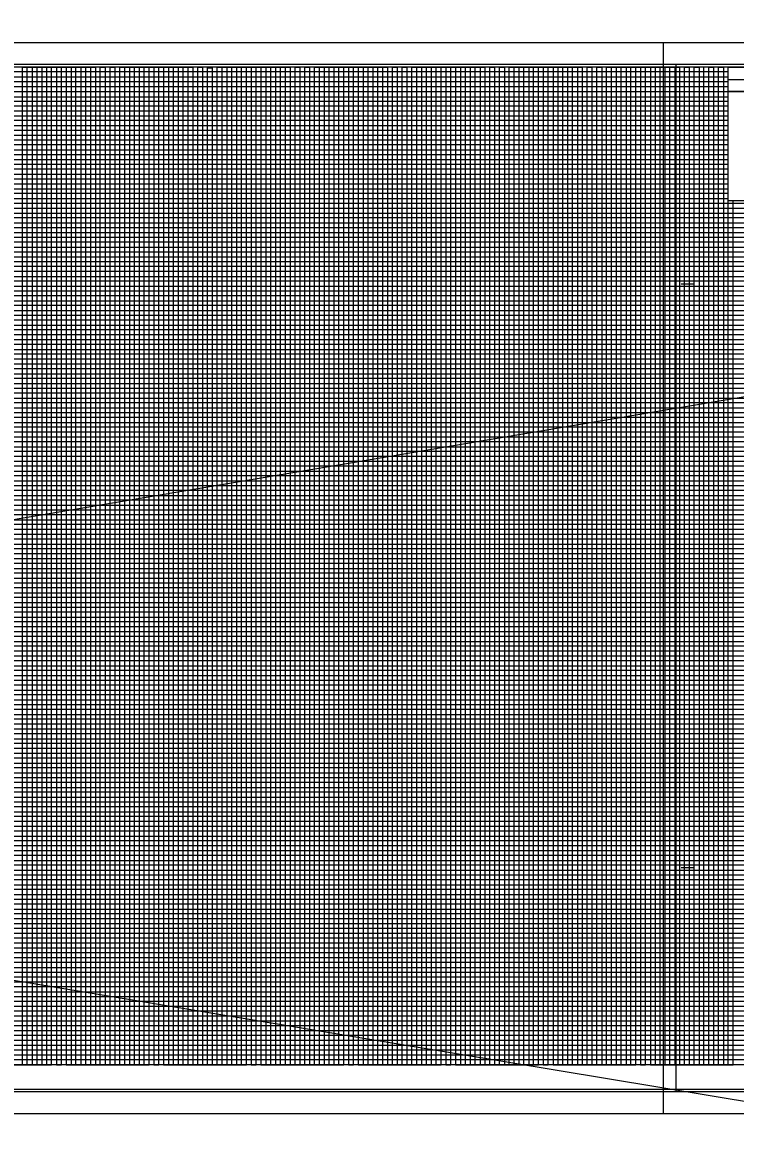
# Model space of a CAD drawing. Extents: x 2345490 to 2436403, y 465165 to 573888.
# Drawn here: x 2383692 to 2384424, y 519438 to 520591 of the extents above; entities that cross this region are included whole.
import ezdxf

# ---------------------------------------------------------------- set-up
doc = ezdxf.new("R2010")
doc.units = 0
for name, color, linetype in [('Old_Level_18', 7, 'Continuous'), ('Old_Level_2', 7, 'Continuous'), ('Old_Level_40', 7, 'Continuous'), ('Old_Level_41', 7, 'Continuous'), ('Old_Level_42', 7, 'Continuous'), ('Old_Level_43', 7, 'Continuous'), ('Old_Level_50', 7, 'Continuous'), ('Old_Level_51', 7, 'Continuous'), ('Old_Level_52', 7, 'Continuous')]:
    doc.layers.add(name, color=color, linetype=linetype)

msp = doc.modelspace()

# ---------------------------------------------------------------- linework, layer by layer
at = {"layer": 'Old_Level_18'}
msp.add_lwpolyline([(2384616.79875, 520545.468), (2383116.79875, 520545.468), (2383116.79875, 519495.468), (2384616.79875, 519495.468)], close=True, dxfattribs=at)
at = {"layer": 'Old_Level_2'}
for p, q in [((2392284.26353, 521529.45252), (2375009.02758, 518618.95081)), ((2374915.14043, 521060.01676), (2390782.0691, 518431.17651))]:
    msp.add_line(p, q, dxfattribs=at)
at = {"layer": 'Old_Level_40'}
msp.add_line((2384416.74875, 520532.918), (2384616.79875, 520532.918), dxfattribs=at)
for points in [[(2384416.74875, 520545.468), (2384616.79875, 520545.468), (2384616.79875, 520520.418), (2384416.74875, 520520.418)], [(2384416.74875, 520520.418), (2384516.79875, 520520.418), (2384516.79875, 520407.918), (2384416.74875, 520407.918)]]:
    msp.add_lwpolyline(points, close=True, dxfattribs=at)
at = {"layer": 'Old_Level_41'}
for p, q in [((2384368.29875, 520322.968), (2384380.79875, 520322.968)), ((2384368.29875, 519722.968), (2384380.79875, 519722.968)), ((2384616.79875, 519520.468), (2383116.79875, 519520.468))]:
    msp.add_line(p, q, dxfattribs=at)
for points in [[(2383641.79875, 519520.468), (2383691.79875, 519520.468), (2383691.79875, 520545.468), (2383741.79875, 520545.468), (2383741.79875, 519520.468), (2383791.79875, 519520.468), (2383791.79875, 520545.468), (2383841.79875, 520545.468), (2383841.79875, 519520.468), (2383891.79875, 519520.468), (2383891.79875, 520545.468), (2383941.79875, 520545.468), (2383941.79875, 519520.468), (2383991.79875, 519520.468), (2383991.79875, 520545.468), (2384041.79875, 520545.468), (2384041.79875, 519520.468), (2384091.79875, 519520.468), (2384091.79875, 520545.468), (2384141.79875, 520545.468), (2384141.79875, 519520.468), (2384191.79875, 519520.468), (2384191.79875, 520545.468), (2384241.79875, 520545.468), (2384241.79875, 519520.468), (2384291.79875, 519520.468), (2384291.79875, 520545.468), (2384341.79875, 520545.468), (2384341.79875, 519520.468), (2384391.79875, 519520.468), (2384391.79875, 520545.468)], [(2383666.79875, 519520.468), (2383716.79875, 519520.468), (2383716.79875, 520545.468), (2383766.79875, 520545.468), (2383766.79875, 519520.468), (2383816.79875, 519520.468), (2383816.79875, 520545.468), (2383866.79875, 520545.468), (2383866.79875, 519520.468), (2383916.79875, 519520.468), (2383916.79875, 520545.468), (2383966.79875, 520545.468), (2383966.79875, 519520.468), (2384016.79875, 519520.468), (2384016.79875, 520545.468), (2384066.79875, 520545.468), (2384066.79875, 519520.468), (2384116.79875, 519520.468), (2384116.79875, 520545.468), (2384166.79875, 520545.468), (2384166.79875, 519520.468), (2384216.79875, 519520.468), (2384216.79875, 520545.468), (2384266.79875, 520545.468), (2384266.79875, 519520.468), (2384316.79875, 519520.468), (2384316.79875, 520545.468), (2384366.79875, 520545.468), (2384366.79875, 519520.468), (2384416.79875, 519520.468), (2384416.79875, 520545.468), (2384443.09875, 520545.468)], [(2383116.79875, 520495.468), (2384416.74875, 520495.468)], [(2384416.74875, 520445.468), (2383116.79875, 520445.468), (2383116.79875, 520395.418), (2384616.79875, 520395.418)], [(2384616.79875, 520370.468), (2383116.79875, 520370.468), (2383116.79875, 520420.468), (2384416.74875, 520420.468)], [(2384616.79875, 520345.468), (2383116.79875, 520345.468), (2383116.79875, 520295.468), (2384616.79875, 520295.468)], [(2384616.79875, 520270.468), (2383116.79875, 520270.468), (2383116.79875, 520320.468), (2384616.79875, 520320.468)], [(2384616.79875, 520245.468), (2383116.79875, 520245.468), (2383116.79875, 520195.468), (2384616.79875, 520195.468)], [(2384616.79875, 520145.468), (2383116.79875, 520145.468), (2383116.79875, 520095.468), (2384616.79875, 520095.468)], [(2384616.79875, 520045.468), (2383116.79875, 520045.468), (2383116.79875, 519995.468), (2384616.79875, 519995.468)], [(2384616.79875, 519945.468), (2383116.79875, 519945.468), (2383116.79875, 519895.468), (2384616.79875, 519895.468)], [(2384616.79875, 519870.468), (2383116.79875, 519870.468), (2383116.79875, 519920.468), (2384616.79875, 519920.468)], [(2384616.79875, 519845.468), (2383116.79875, 519845.468), (2383116.79875, 519795.468), (2384616.79875, 519795.468)], [(2384616.79875, 519770.468), (2383116.79875, 519770.468), (2383116.79875, 519820.468), (2384616.79875, 519820.468)], [(2384616.79875, 519745.468), (2383116.79875, 519745.468), (2383116.79875, 519695.468), (2384616.79875, 519695.468)], [(2384616.79875, 519645.468), (2383116.79875, 519645.468), (2383116.79875, 519595.468), (2384616.79875, 519595.468)], [(2384616.79875, 519570.468), (2383116.79875, 519570.468), (2383116.79875, 519620.468), (2384616.79875, 519620.468)], [(2384616.79875, 519545.468), (2383116.79875, 519545.468)]]:
    msp.add_lwpolyline(points, dxfattribs=at)
at = {"layer": 'Old_Level_42'}
for points in [[(2384416.74875, 520470.468), (2383116.89875, 520470.468), (2383116.89875, 520520.418), (2384416.74875, 520520.418)], [(2384616.79875, 520170.468), (2383116.79875, 520170.468), (2383116.79875, 520220.468), (2384616.79875, 520220.468)], [(2384616.79875, 520070.468), (2383116.79875, 520070.468), (2383116.79875, 520120.468), (2384616.79875, 520120.468)], [(2384616.79875, 519970.468), (2383116.79875, 519970.468), (2383116.79875, 520020.468), (2384616.79875, 520020.468)], [(2384616.79875, 519670.468), (2383116.79875, 519670.468), (2383116.79875, 519720.468), (2384616.79875, 519720.468)]]:
    msp.add_lwpolyline(points, dxfattribs=at)
at = {"layer": 'Old_Level_43'}
for p, q in [((2384566.79875, 520365.468), (2383166.79875, 520365.468)), ((2383166.79875, 520360.468), (2384566.79875, 520360.468)), ((2384566.79875, 520340.468), (2383166.79875, 520340.468))]:
    msp.add_line(p, q, dxfattribs=at)
for points in [[(2384416.74875, 520540.468), (2383166.79875, 520540.468), (2383166.79875, 520535.468), (2384416.74875, 520535.468)], [(2383696.79875, 519520.468), (2383696.79875, 520545.468), (2383701.79875, 520545.468), (2383701.79875, 519520.468), (2383706.79875, 519520.468), (2383706.79875, 520545.468), (2383711.79875, 520545.468), (2383711.79875, 519520.468), (2383721.79875, 519520.468), (2383721.79875, 520545.468), (2383726.79875, 520545.468), (2383726.79875, 519520.468), (2383726.79875, 519520.468), (2383731.79875, 519520.468), (2383731.79875, 520545.468), (2383736.79875, 520545.468), (2383736.79875, 519520.468), (2383746.79875, 519520.468), (2383746.79875, 520545.468), (2383751.79875, 520545.468), (2383751.79875, 519520.468), (2383756.79875, 519520.468), (2383756.79875, 520545.468), (2383761.79875, 520545.468), (2383761.79875, 519520.468), (2383771.79875, 519520.468), (2383771.79875, 520545.468), (2383776.79875, 520545.468), (2383776.79875, 519520.468), (2383781.79875, 519520.468), (2383781.79875, 520545.468), (2383786.79875, 520545.468), (2383786.79875, 519520.468), (2383796.79875, 519520.468), (2383796.79875, 520545.468), (2383801.79875, 520545.468), (2383801.79875, 519520.468), (2383806.79875, 519520.468), (2383806.79875, 520545.468), (2383811.79875, 520545.468), (2383811.79875, 519520.468), (2383821.79875, 519520.468), (2383821.79875, 520545.468), (2383826.79875, 520545.468), (2383826.79875, 519520.468), (2383831.79875, 519520.468), (2383831.79875, 520545.468), (2383836.79875, 520545.468), (2383836.79875, 519520.468), (2383846.79875, 519520.468), (2383846.79875, 520545.468), (2383851.79875, 520545.468), (2383851.79875, 519520.468), (2383856.79875, 519520.468), (2383856.79875, 520545.468), (2383861.79875, 520545.468), (2383861.79875, 519520.468), (2383871.79875, 519520.468), (2383871.79875, 520545.468), (2383876.79875, 520545.468), (2383876.79875, 519520.468)], [(2383876.79875, 519520.468), (2383881.79875, 519520.468), (2383881.79875, 520544.868), (2383886.79875, 520544.868), (2383886.79875, 519520.468), (2383896.79875, 519520.468), (2383896.79875, 520545.468), (2383901.79875, 520545.468), (2383901.79875, 519520.468), (2383906.79875, 519520.468), (2383906.79875, 520545.468), (2383911.79875, 520545.468), (2383911.79875, 519520.468), (2383921.79875, 519520.468), (2383921.79875, 520545.468), (2383926.79875, 520545.468), (2383926.79875, 519520.468), (2383931.79875, 519520.468), (2383931.79875, 520545.468), (2383936.79875, 520545.468), (2383936.79875, 519520.468), (2383946.79875, 519520.468), (2383946.79875, 520545.468), (2383951.79875, 520545.468), (2383951.79875, 519520.468), (2383956.79875, 519520.468), (2383956.79875, 520545.468), (2383961.79875, 520545.468), (2383961.79875, 519520.468), (2383971.79875, 519520.468), (2383971.79875, 520545.468), (2383976.79875, 520545.468), (2383976.79875, 519520.468), (2383981.79875, 519520.468), (2383981.79875, 520545.468), (2383986.79875, 520545.468), (2383986.79875, 519520.468), (2383996.79875, 519520.468), (2383996.79875, 520545.468), (2384001.79875, 520545.468), (2384001.79875, 519520.468), (2384006.79875, 519520.468), (2384006.79875, 520545.468), (2384011.79875, 520545.468), (2384011.79875, 519520.468), (2384021.79875, 519520.468), (2384021.79875, 520545.468), (2384026.79875, 520545.468), (2384026.79875, 519520.468), (2384031.79875, 519520.468), (2384031.79875, 520545.468), (2384036.79875, 520545.468), (2384036.79875, 519520.468), (2384046.79875, 519520.468), (2384046.79875, 520545.468), (2384051.79875, 520545.468), (2384051.79875, 519520.468), (2384056.79875, 519520.468), (2384056.79875, 520545.468), (2384061.79875, 520545.468), (2384061.79875, 519520.468), (2384071.79875, 519520.468), (2384071.79875, 520545.468), (2384076.79875, 520545.468), (2384076.79875, 519520.468), (2384081.79875, 519520.468), (2384081.79875, 520545.468), (2384086.79875, 520545.468), (2384086.79875, 519520.468), (2384096.79875, 519520.468), (2384096.79875, 520545.468), (2384101.79875, 520545.468), (2384101.79875, 519520.468), (2384106.79875, 519520.468), (2384106.79875, 520545.468), (2384111.79875, 520545.468), (2384111.79875, 519520.468), (2384121.79875, 519520.468), (2384121.79875, 520545.468), (2384126.79875, 520545.468), (2384126.79875, 519520.468), (2384131.79875, 519520.468), (2384131.79875, 520545.468), (2384136.79875, 520545.468), (2384136.79875, 519520.468), (2384146.79875, 519520.468), (2384146.79875, 520545.468), (2384151.79875, 520545.468), (2384151.79875, 519520.468), (2384156.79875, 519520.468), (2384156.79875, 520545.468), (2384161.79875, 520545.468), (2384161.79875, 519520.468), (2384171.79875, 519520.468), (2384171.79875, 520545.468), (2384176.79875, 520545.468), (2384176.79875, 519520.468), (2384181.79875, 519520.468), (2384181.79875, 520545.468), (2384186.79875, 520545.468), (2384186.79875, 519520.468)], [(2384186.79875, 519520.468), (2384196.79875, 519520.468), (2384196.79875, 520545.468), (2384201.79875, 520545.468), (2384201.79875, 519520.468), (2384206.79875, 519520.468), (2384206.79875, 520545.468), (2384211.79875, 520545.468), (2384211.79875, 519520.468), (2384221.79875, 519520.468), (2384221.79875, 520545.468), (2384226.79875, 520545.468), (2384226.79875, 519520.468), (2384231.79875, 519520.468), (2384231.79875, 520545.468), (2384236.79875, 520545.468), (2384236.79875, 519520.468), (2384246.79875, 519520.468), (2384246.79875, 520545.468), (2384251.79875, 520545.468), (2384251.79875, 519520.468), (2384256.79875, 519520.468), (2384256.79875, 520545.468), (2384261.79875, 520545.468), (2384261.79875, 519520.468), (2384271.79875, 519520.468), (2384271.79875, 520545.468), (2384276.79875, 520545.468), (2384276.79875, 519520.468), (2384281.79875, 519520.468), (2384281.79875, 520545.468), (2384286.79875, 520545.468), (2384286.79875, 519520.468), (2384296.79875, 519520.468), (2384296.79875, 520545.468), (2384301.79875, 520545.468), (2384301.79875, 519520.468), (2384306.79875, 519520.468), (2384306.79875, 520545.468), (2384311.79875, 520545.468), (2384311.79875, 519520.468), (2384321.79875, 519520.468), (2384321.79875, 520545.468), (2384326.79875, 520545.468), (2384326.79875, 519520.468), (2384331.79875, 519520.468), (2384331.79875, 520545.468), (2384336.79875, 520545.468), (2384336.79875, 519520.468), (2384346.79875, 519520.468), (2384346.79875, 520545.468), (2384351.79875, 520545.468), (2384351.79875, 519520.468), (2384356.79875, 519520.468), (2384356.79875, 520545.468), (2384361.79875, 520545.468), (2384361.79875, 519520.468), (2384371.79875, 519520.468), (2384371.79875, 520545.468), (2384376.79875, 520545.468), (2384376.79875, 519520.468), (2384381.79875, 519520.468), (2384381.79875, 520545.468), (2384386.79875, 520545.468), (2384386.79875, 519520.468), (2384396.79875, 519520.468), (2384396.79875, 520545.468), (2384401.79875, 520545.468), (2384401.79875, 519520.468), (2384406.79875, 519520.468), (2384406.79875, 520545.468), (2384411.79875, 520545.468), (2384411.79875, 519520.468), (2384421.79875, 519520.468), (2384421.79875, 520407.918)], [(2384416.74875, 520530.468), (2383166.79875, 520530.468), (2383166.79875, 520525.468), (2384416.74875, 520525.468)], [(2384416.74875, 520505.468), (2383166.79875, 520505.468), (2383166.79875, 520500.468), (2384416.74875, 520500.468)], [(2384416.74875, 520514.718), (2383167.79875, 520514.718), (2383167.79875, 520510.468), (2384416.74875, 520510.468)], [(2384416.74875, 520490.468), (2383166.79875, 520490.468), (2383166.79875, 520485.468), (2384416.74875, 520485.468)], [(2384416.74875, 520480.468), (2383166.79875, 520480.468), (2383166.79875, 520475.468), (2384416.74875, 520475.468)], [(2384416.74875, 520465.468), (2383166.79875, 520465.468), (2383166.79875, 520460.468), (2384416.74875, 520460.468)], [(2384416.74875, 520455.468), (2383166.79875, 520455.468), (2383166.79875, 520450.468), (2384416.74875, 520450.468)], [(2384416.74875, 520440.468), (2383166.79875, 520440.468), (2383166.79875, 520435.468), (2384416.74875, 520435.468)], [(2384416.74875, 520430.468), (2383166.79875, 520430.468), (2383166.79875, 520425.468), (2384416.74875, 520425.468)], [(2384416.74875, 520415.468), (2383166.79875, 520415.468), (2383166.79875, 520410.468), (2384416.74875, 520410.468)], [(2384566.79875, 520405.468), (2383166.79875, 520405.468), (2383166.79875, 520405.468), (2383166.79875, 520385.468), (2384566.79875, 520385.468)], [(2383166.79875, 520400.468), (2384566.79875, 520400.468)], [(2384566.79875, 520390.468), (2383166.79875, 520390.468)], [(2384566.79875, 520380.468), (2383166.79875, 520380.468), (2383166.79875, 520375.468), (2384566.79875, 520375.468)], [(2384566.79875, 520355.468), (2383166.79875, 520355.468), (2383166.79875, 520350.468), (2384566.79875, 520350.468)], [(2384566.79875, 520335.468), (2383166.79875, 520335.468), (2383166.79875, 520330.468), (2384566.79875, 520330.468)], [(2384566.79875, 520325.468), (2383166.79875, 520325.468)], [(2383166.79875, 520315.468), (2384566.79875, 520315.468)], [(2384566.79875, 520310.468), (2383166.79875, 520310.468), (2383166.79875, 520305.468), (2384566.79875, 520305.468)], [(2384566.79875, 520300.468), (2383166.79875, 520300.468), (2383166.79875, 520290.468), (2384566.79875, 520290.468)], [(2384566.79875, 520285.468), (2383166.79875, 520285.468), (2383166.79875, 520280.468), (2384566.79875, 520280.468)], [(2384566.79875, 520275.468), (2383166.79875, 520275.468), (2383166.79875, 520265.468), (2384566.79875, 520265.468)], [(2384566.79875, 520260.468), (2383166.79875, 520260.468), (2383166.79875, 520255.468), (2384566.79875, 520255.468)], [(2384566.79875, 520250.468), (2383166.79875, 520250.468), (2383166.79875, 520240.468), (2384566.79875, 520240.468)], [(2384566.79875, 520235.468), (2383166.79875, 520235.468), (2383166.79875, 520230.468), (2384566.79875, 520230.468)], [(2384566.79875, 520225.468), (2383166.79875, 520225.468), (2383166.79875, 520215.468), (2384566.79875, 520215.468)], [(2384566.79875, 520210.468), (2383166.79875, 520210.468), (2383166.79875, 520205.468), (2384566.79875, 520205.468)], [(2384566.79875, 520200.468), (2383166.79875, 520200.468), (2383166.79875, 520190.468), (2384566.79875, 520190.468)], [(2384566.79875, 520185.468), (2383166.79875, 520185.468), (2383166.79875, 520180.468), (2384566.79875, 520180.468)], [(2384566.79875, 520175.468), (2383166.79875, 520175.468), (2383166.79875, 520165.468), (2384566.79875, 520165.468)], [(2384566.79875, 520160.468), (2383166.79875, 520160.468), (2383166.79875, 520155.468), (2384566.79875, 520155.468)], [(2384566.79875, 520150.468), (2383166.79875, 520150.468), (2383166.79875, 520140.468), (2384566.79875, 520140.468)], [(2384566.79875, 520135.468), (2383166.79875, 520135.468), (2383166.79875, 520130.468), (2384566.79875, 520130.468)], [(2384566.79875, 520125.468), (2383166.79875, 520125.468), (2383166.79875, 520115.468), (2384566.79875, 520115.468)], [(2384566.79875, 520110.468), (2383166.79875, 520110.468), (2383166.79875, 520105.468), (2384566.79875, 520105.468)], [(2384566.79875, 520100.468), (2383166.79875, 520100.468), (2383166.79875, 520090.468), (2384566.79875, 520090.468)], [(2384566.79875, 520085.468), (2383166.79875, 520085.468), (2383166.79875, 520080.468), (2384566.79875, 520080.468)], [(2384566.79875, 520075.468), (2383166.79875, 520075.468), (2383166.79875, 520065.468), (2384566.79875, 520065.468)], [(2384566.79875, 520060.468), (2383166.79875, 520060.468), (2383166.79875, 520055.468), (2384566.79875, 520055.468)], [(2384566.79875, 520050.468), (2383166.79875, 520050.468), (2383166.79875, 520040.468), (2384566.79875, 520040.468)], [(2384566.79875, 520035.468), (2383166.79875, 520035.468), (2383166.79875, 520030.468), (2384566.79875, 520030.468)], [(2384566.79875, 520025.468), (2383166.79875, 520025.468)], [(2383166.79875, 520015.468), (2384566.79875, 520015.468)], [(2384566.79875, 520010.468), (2383166.79875, 520010.468), (2383166.79875, 520005.468), (2384566.79875, 520005.468)], [(2384566.79875, 520000.468), (2383166.79875, 520000.468), (2383166.79875, 519990.468), (2384566.79875, 519990.468)], [(2384566.79875, 519985.468), (2383166.79875, 519985.468), (2383166.79875, 519980.468), (2384566.79875, 519980.468)], [(2384566.79875, 519975.468), (2383166.79875, 519975.468), (2383166.79875, 519965.468), (2384566.79875, 519965.468)], [(2384566.79875, 519960.468), (2383166.79875, 519960.468), (2383166.79875, 519955.468), (2384566.79875, 519955.468)], [(2384566.79875, 519950.468), (2383166.79875, 519950.468), (2383166.79875, 519940.468), (2384566.79875, 519940.468)], [(2384566.79875, 519935.468), (2383166.79875, 519935.468), (2383166.79875, 519930.468), (2384566.79875, 519930.468)], [(2384566.79875, 519925.468), (2383166.79875, 519925.468), (2383166.79875, 519915.468), (2384566.79875, 519915.468)], [(2384566.79875, 519910.468), (2383166.79875, 519910.468), (2383166.79875, 519905.468), (2384566.79875, 519905.468)], [(2384566.79875, 519900.468), (2383166.79875, 519900.468), (2383166.79875, 519890.468), (2384566.79875, 519890.468)], [(2384566.79875, 519885.468), (2383166.79875, 519885.468), (2383166.79875, 519880.468), (2384566.79875, 519880.468)], [(2384566.79875, 519875.468), (2383166.79875, 519875.468), (2383166.79875, 519865.468), (2384566.79875, 519865.468)], [(2384566.79875, 519860.468), (2383166.79875, 519860.468), (2383166.79875, 519855.468), (2384566.79875, 519855.468)], [(2384566.79875, 519850.468), (2383166.79875, 519850.468), (2383166.79875, 519840.468), (2384566.79875, 519840.468)], [(2384566.79875, 519835.468), (2383166.79875, 519835.468), (2383166.79875, 519830.468), (2384566.79875, 519830.468)], [(2384566.79875, 519825.468), (2383166.79875, 519825.468), (2383166.79875, 519815.468), (2384566.79875, 519815.468)], [(2384566.79875, 519810.468), (2383166.79875, 519810.468), (2383166.79875, 519805.468), (2384566.79875, 519805.468)], [(2384566.79875, 519800.468), (2383166.79875, 519800.468), (2383166.79875, 519790.468), (2384566.79875, 519790.468)], [(2384566.79875, 519785.468), (2383166.79875, 519785.468), (2383166.79875, 519780.468), (2384566.79875, 519780.468)], [(2384566.79875, 519775.468), (2383166.79875, 519775.468), (2383166.79875, 519765.468), (2384566.79875, 519765.468)], [(2384566.79875, 519760.468), (2383166.79875, 519760.468), (2383166.79875, 519755.468), (2384566.79875, 519755.468)], [(2384566.79875, 519750.468), (2383166.79875, 519750.468), (2383166.79875, 519740.468), (2384566.79875, 519740.468)], [(2384566.79875, 519735.468), (2383166.79875, 519735.468), (2383166.79875, 519730.468), (2384566.79875, 519730.468)], [(2384566.79875, 519725.468), (2383166.79875, 519725.468)], [(2383166.79875, 519715.468), (2384566.79875, 519715.468)], [(2384566.79875, 519710.468), (2383166.79875, 519710.468), (2383166.79875, 519705.468), (2384566.79875, 519705.468)], [(2384566.79875, 519700.468), (2383166.79875, 519700.468)], [(2383166.79875, 519690.468), (2384566.79875, 519690.468)], [(2384566.79875, 519685.468), (2383166.79875, 519685.468), (2383166.79875, 519680.468), (2384566.79875, 519680.468)], [(2384566.79875, 519675.468), (2383166.79875, 519675.468), (2383166.79875, 519665.468), (2384566.79875, 519665.468)], [(2384566.79875, 519660.468), (2383166.79875, 519660.468), (2383166.79875, 519655.468), (2384566.79875, 519655.468)], [(2384566.79875, 519650.468), (2383166.79875, 519650.468), (2383166.79875, 519640.468), (2384566.79875, 519640.468)], [(2384566.79875, 519635.468), (2383166.79875, 519635.468), (2383166.79875, 519630.468), (2384566.79875, 519630.468)], [(2384566.79875, 519625.468), (2383166.79875, 519625.468), (2383166.79875, 519615.468), (2384566.79875, 519615.468)], [(2384566.79875, 519610.468), (2383166.79875, 519610.468), (2383166.79875, 519605.468), (2384566.79875, 519605.468)], [(2384566.79875, 519600.468), (2383166.79875, 519600.468), (2383166.79875, 519590.468), (2384566.79875, 519590.468)], [(2384566.79875, 519585.468), (2383166.79875, 519585.468), (2383166.79875, 519580.468), (2384566.79875, 519580.468)], [(2384566.79875, 519575.468), (2383166.79875, 519575.468), (2383166.79875, 519565.468), (2384566.79875, 519565.468)], [(2384566.79875, 519560.468), (2383166.79875, 519560.468), (2383166.79875, 519555.468), (2384566.79875, 519555.468)], [(2384566.79875, 519550.468), (2383166.79875, 519550.468), (2383166.79875, 519540.468), (2384566.79875, 519540.468)], [(2384566.79875, 519535.468), (2383166.79875, 519535.468), (2383166.79875, 519530.468), (2384566.79875, 519530.468)], [(2384566.79875, 519525.468), (2383166.79875, 519525.468)]]:
    msp.add_lwpolyline(points, dxfattribs=at)
at = {"layer": 'Old_Level_50'}
msp.add_line((2384349.79875, 519470.468), (2384349.79875, 519470.468), dxfattribs=at)
for points in [[(2384629.29875, 520548.018), (2382962.79875, 520548.018), (2382962.79875, 519492.918), (2384629.29875, 519492.918)], [(2386029.29875, 520548.018), (2384362.79875, 520548.018), (2384362.79875, 519492.918), (2386029.29875, 519492.918)]]:
    msp.add_lwpolyline(points, close=True, dxfattribs=at)
at = {"layer": 'Old_Level_51'}
for points in [[(2384633.79875, 520570.468), (2382949.79875, 520570.468), (2382949.79875, 519470.468), (2384633.79875, 519470.468)], [(2386033.79875, 520570.468), (2384349.79875, 520570.468), (2384349.79875, 519470.468), (2386033.79875, 519470.468)]]:
    msp.add_lwpolyline(points, close=True, dxfattribs=at)
at = {"layer": 'Old_Level_52'}
msp.add_line((2384362.79875, 519492.918), (2384362.79875, 519492.918), dxfattribs=at)

doc.saveas('drawing.dxf')
